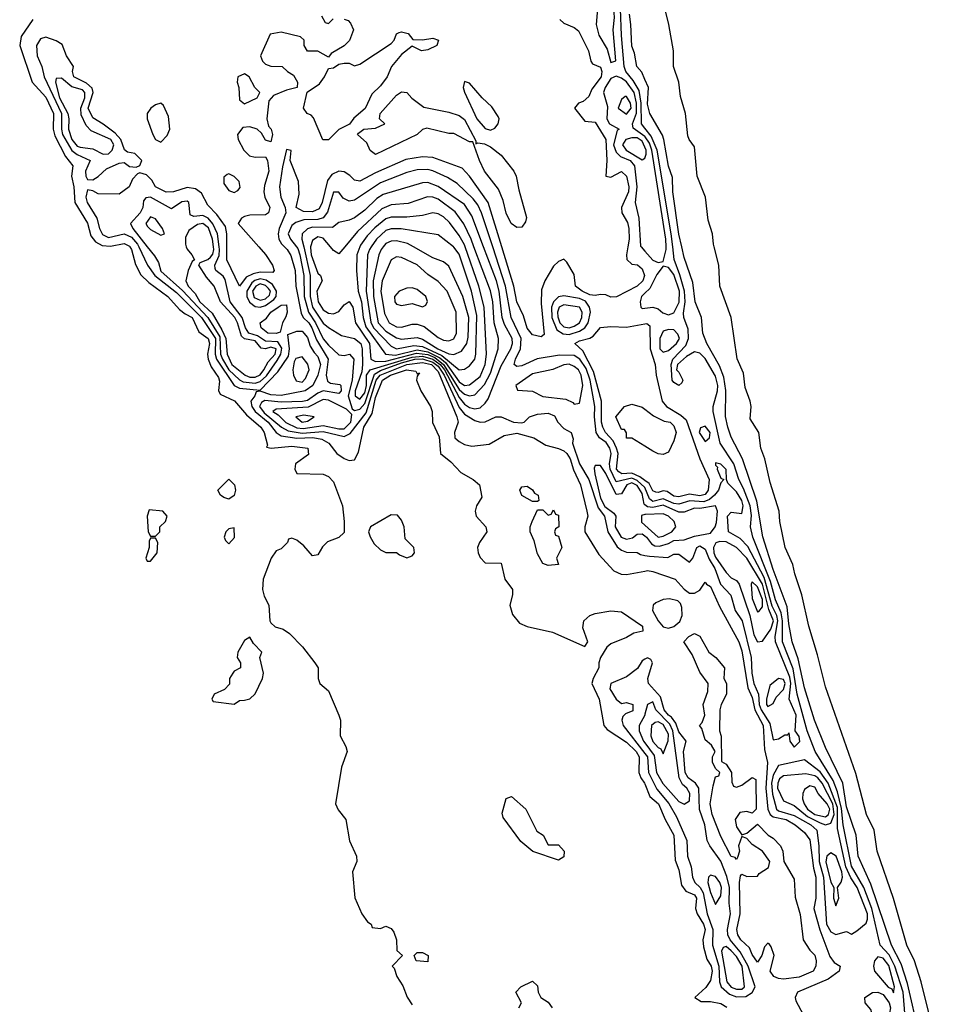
# Model space of a CAD drawing. Header units: inches. Extents: x 2789275 to 2951659, y 860290 to 1033804.
# Tile 281 of 316: x 2927610 to 2931106, y 987104 to 990869. Entities that reach past the tile are written whole.
import ezdxf

# ---------------------------------------------------------------- set-up
doc = ezdxf.new("R2010")
doc.units = ezdxf.units.IN
doc.header["$MEASUREMENT"] = 0
for name, color, linetype in [('C9928', 7, 'Continuous'), ('C9929', 7, 'Continuous'), ('C9938', 7, 'Continuous'), ('C9939', 7, 'Continuous')]:
    doc.layers.add(name, color=color, linetype=linetype)

msp = doc.modelspace()

# ---------------------------------------------------------------- linework, layer by layer
at = {"layer": 'C9928', "color": 2}
msp.add_line((2929985.2, 990000, 14), (2930000, 989983, 14), dxfattribs=at)
for points, elevation in [([(2928031.4, 990000), (2928037.3, 989990), (2928052.5, 989932.5), (2928073, 989893), (2928103.6, 989863.6), (2928176.3, 989810), (2928221.1, 989761.1), (2928243.4, 989743.4), (2928270.2, 989730), (2928295.4, 989675.4), (2928330.2, 989650), (2928335.4, 989630), (2928328.5, 989590), (2928331.1, 989570), (2928341.6, 989541.6), (2928370, 989501), (2928373.4, 989486.6), (2928370.6, 989450.6), (2928376.8, 989436.8), (2928431.4, 989411.4), (2928477.7, 989357.7), (2928532.2, 989310), (2928544.9, 989290), (2928558, 989242), (2928554, 989234), (2928570.9, 989230.9), (2928650, 989238.5), (2928711.3, 989230), (2928714, 989206), (2928664.7, 989170), (2928662, 989150), (2928670, 989134), (2928770, 989131.3), (2928790, 989122), (2928810, 989102), (2928843.8, 989010), (2928850.7, 988949.3), (2928850, 988908), (2928830.7, 988889.3), (2928787.3, 988872.7), (2928767.3, 988852.7), (2928750, 988822), (2928730, 988818), (2928696.5, 988856.5), (2928670, 988878), (2928650, 988886), (2928638, 988882), (2928634, 988870), (2928610, 988846), (2928590, 988838), (2928572, 988810), (2928541, 988730), (2928538.8, 988690), (2928544.9, 988664.9), (2928562.8, 988630), (2928566, 988570), (2928570, 988562), (2928587.1, 988547.1), (2928618, 988538), (2928642, 988522), (2928690.7, 988470.7), (2928738, 988410), (2928751.3, 988390), (2928751.3, 988350), (2928758, 988330), (2928790, 988302), (2928830.7, 988210), (2928836.3, 988190), (2928835.5, 988130), (2928856.3, 988090), (2928861.6, 988070), (2928840.4, 988010), (2928818, 987870), (2928827.1, 987847.1), (2928857.1, 987810), (2928870.6, 987729.4), (2928897.3, 987670), (2928899.1, 987650), (2928882, 987610), (2928890.7, 987510.7), (2928918, 987450), (2928939.6, 987419.6), (2928954, 987410), (2928958, 987398), (2928990, 987394), (2929010, 987402), (2929030, 987394), (2929039.8, 987379.8), (2929050.9, 987350.9), (2929052, 987310), (2929074, 987290), (2929034, 987250), (2929042, 987242), (2929051.3, 987210), (2929074.4, 987174.4), (2929091.1, 987131.1), (2929110, 987102)], 2), ([(2928065.2, 990000), (2928098.5, 989930), (2928126.5, 989890), (2928210, 989825), (2928305.1, 989730), (2928358.6, 989650), (2928356.9, 989590), (2928362, 989570), (2928430.1, 989470.1), (2928450, 989460.2), (2928530, 989451.5), (2928597.2, 989522.8), (2928637.4, 989582.6), (2928641.5, 989610), (2928634.6, 989665.4), (2928670, 989677.1), (2928690, 989677.1), (2928696.4, 989670), (2928710, 989653), (2928720.8, 989620.8), (2928735.5, 989595.5), (2928750, 989580.4), (2928759.7, 989550), (2928750, 989509.2), (2928730.4, 989470), (2928701, 989450), (2928610, 989431.8), (2928570, 989434.8), (2928530, 989447.8), (2928513.7, 989446.3), (2928508.8, 989430), (2928494.4, 989410), (2928497.4, 989390), (2928510.1, 989370), (2928559.7, 989330), (2928590.6, 989290.6), (2928610, 989277.4), (2928670, 989268.8), (2928731.2, 989271.2), (2928764.7, 989264.7), (2928792.2, 989250), (2928822.4, 989210), (2928850, 989190.4), (2928870, 989183.7), (2928890, 989185.5), (2928905.4, 989214.6), (2928925.6, 989310), (2928957.5, 989362.5), (2928970, 989424.2), (2928996.8, 989490), (2929027.7, 989510), (2929089.2, 989530), (2929124.7, 989524.7), (2929130, 989514), (2929138, 989518), (2929130, 989506), (2929127.3, 989490), (2929143, 989450), (2929180.4, 989390), (2929186.4, 989370), (2929188.3, 989328.3), (2929213.5, 989273.5), (2929218.8, 989210), (2929258.5, 989178.5), (2929296.7, 989136.7), (2929344, 989110), (2929367.3, 989090), (2929376.8, 989043.2), (2929356, 989010), (2929350.8, 988990), (2929354.8, 988970), (2929392, 988930), (2929396, 988910), (2929367.7, 988870), (2929360.7, 988850), (2929362.8, 988830), (2929370, 988812), (2929390, 988792), (2929451, 988790), (2929464, 988730), (2929494, 988690), (2929494, 988670), (2929484, 988630), (2929494.3, 988594.3), (2929521.1, 988561.1), (2929550, 988548.2), (2929647.1, 988527.1), (2929770, 988472), (2929782, 988490), (2929763.3, 988543.3), (2929766.6, 988570), (2929789.7, 988590.3), (2929810, 988598), (2929870, 988608), (2929910, 988604), (2929991, 988550), (2929992, 988530), (2929957.1, 988522.9), (2929930, 988506.6), (2929870, 988482.7), (2929854.8, 988470), (2929830.7, 988430), (2929824, 988410), (2929824, 988390), (2929802.8, 988350), (2929797.3, 988330), (2929824.9, 988270), (2929842.8, 988170), (2929855.2, 988155.2), (2929930, 988106), (2929966.3, 988070), (2929978.2, 988050), (2929976.9, 987990), (2929984.6, 987970), (2929999, 987950), (2930000, 987947.3)], 6), ([(2928098.1, 990000), (2928125.4, 989965.4), (2928140.5, 989940.5), (2928150, 989907.4), (2928233, 989833), (2928329, 989730), (2928375.6, 989655.6), (2928378.4, 989590), (2928385.1, 989570), (2928410, 989530.2), (2928450, 989491), (2928464.1, 989484.1), (2928510, 989478.8), (2928530, 989485.3), (2928553.4, 989506.6), (2928594.1, 989565.9), (2928607.9, 989590), (2928612.6, 989612.6), (2928596.5, 989636.5), (2928550, 989639.9), (2928519.3, 989659.3), (2928486.4, 989670), (2928472.9, 989690), (2928461.3, 989730), (2928414.6, 989790), (2928395.7, 989875.7), (2928388.3, 989888.3), (2928360.5, 989910), (2928357.7, 989917.7), (2928355.6, 989930), (2928372.5, 989967.5), (2928373.8, 989990), (2928372.6, 990000)], 10), ([(2928247, 990000), (2928250, 989990.6), (2928268.4, 989970), (2928278, 989950), (2928270, 989944), (2928254, 989910), (2928245.7, 989870), (2928254, 989850), (2928281.1, 989821.1), (2928299.3, 989790), (2928346.2, 989746.1), (2928383.3, 989683.3), (2928398, 989650), (2928402.8, 989590), (2928421.8, 989550), (2928471.7, 989510), (2928490, 989501.5), (2928510, 989501.4), (2928530, 989511.3), (2928544, 989530), (2928559.9, 989560.1), (2928586.2, 989590), (2928591, 989610), (2928570, 989616.4), (2928550, 989610.6), (2928533.1, 989613.1), (2928510, 989640.2), (2928470, 989648), (2928458.1, 989658.1), (2928442.9, 989710), (2928432.1, 989730), (2928378, 989790), (2928354, 989850), (2928324.5, 989884.5), (2928294.5, 989930), (2928300.1, 989939.9), (2928330, 989952.3), (2928339.1, 989960.9), (2928348.4, 989971.6), (2928352.5, 989990), (2928351.1, 990000)], 14), ([(2928524.7, 990000), (2928550, 989971), (2928576.3, 989930), (2928582.8, 989910), (2928578.5, 989901.5), (2928530, 989902.8), (2928502.7, 989897.3), (2928475.8, 989884.2), (2928450, 989849.3), (2928401.5, 989950), (2928402.1, 990000)], 6), ([(2928622.5, 990000), (2928632.9, 989990), (2928647, 989967), (2928663.6, 989910), (2928665.4, 989850), (2928686.1, 989746.1), (2928694, 989730), (2928715.1, 989710), (2928727.3, 989690), (2928744.2, 989644.2), (2928789.4, 989570), (2928782, 989510), (2928787.1, 989487.1), (2928798.4, 989478.4), (2928833.8, 989473.8), (2928838.4, 989470), (2928839, 989450), (2928830, 989438.9), (2928770, 989449.1), (2928750, 989441), (2928710, 989412.2), (2928691.2, 989408.8), (2928610, 989406.6), (2928547.6, 989412.4), (2928534.5, 989405.5), (2928527.3, 989390), (2928544.8, 989364.8), (2928610.5, 989310.5), (2928636.8, 989296.8), (2928690, 989287.8), (2928770, 989294.1), (2928850, 989274.5), (2928873.8, 989286.2), (2928934.4, 989365.6), (2928973.4, 989490), (2928987.9, 989510), (2929090.4, 989550.4), (2929150, 989558.4), (2929184.1, 989550), (2929210, 989523.5), (2929280.7, 989350), (2929286.3, 989330), (2929272.7, 989290), (2929273, 989273), (2929273.4, 989270), (2929290, 989255.5), (2929310, 989244), (2929338, 989238), (2929405.2, 989245.2), (2929461.4, 989278.6), (2929510, 989287.9), (2929576, 989270), (2929621.7, 989241.7), (2929670, 989229.2), (2929690, 989220.7), (2929701.3, 989210), (2929713.8, 989190), (2929727.1, 989147.1), (2929753.4, 989090), (2929778.4, 988990), (2929781.3, 988970), (2929770.4, 988930), (2929770.4, 988910), (2929824.1, 988824.1), (2929881.3, 988761.3), (2929909.1, 988749.1), (2929930, 988747.7), (2930000, 988760.6)], 10), ([(2928668.8, 990000), (2928673.7, 989993.7), (2928681.2, 989970), (2928696, 989890), (2928697.5, 989810), (2928714.2, 989750), (2928741, 989710), (2928770, 989649), (2928790, 989624), (2928830, 989587.3), (2928850, 989584.9), (2928870.3, 989590.3), (2928888, 989570), (2928881.3, 989490), (2928866.1, 989430), (2928880.6, 989380.6), (2928890, 989374.9), (2928910, 989379.1), (2928930, 989401.2), (2928966.1, 989513.9), (2928990, 989526.9), (2929070, 989556.3), (2929121.1, 989570), (2929150, 989572.1), (2929190, 989559.2), (2929210, 989543.8), (2929232.5, 989510), (2929290, 989385.2), (2929310, 989359.7), (2929350, 989336.5), (2929370, 989330.3), (2929390, 989330.4), (2929430, 989350.5), (2929450, 989350.6), (2929498, 989330), (2929530, 989327.6), (2929539, 989330), (2929559, 989350), (2929590, 989360.3), (2929630, 989363.8), (2929654.4, 989354.4), (2929667.3, 989330), (2929690, 989306), (2929718, 989290), (2929726, 989266), (2929723.8, 989250), (2929750.2, 989170), (2929785.5, 989110), (2929821.9, 989001.9), (2929845.5, 988970), (2929858.5, 988910), (2929893.5, 988853.5), (2929910, 988840.5), (2929930, 988832.7), (2929970, 988831), (2929983.7, 988823.7), (2930000, 988820.4)], 14), ([(2928695.8, 990000), (2928720.4, 989890), (2928720.1, 989810), (2928730, 989768.9), (2928770, 989708.9), (2928790, 989691.7), (2928840.7, 989660.7), (2928890, 989650.2), (2928914.7, 989630), (2928919.8, 989610), (2928920.9, 989550), (2928917.6, 989522.4), (2928892.8, 989450), (2928893.1, 989430), (2928910, 989417.6), (2928930, 989442), (2928935.6, 989470), (2928936.3, 989510), (2928950.4, 989529.6), (2929110, 989578.9), (2929150, 989582.4), (2929190, 989570.3), (2929217.9, 989550), (2929233.6, 989530), (2929290, 989423.8), (2929310, 989398.2), (2929330, 989385.4), (2929350, 989380.8), (2929370, 989384.9), (2929390, 989402.4), (2929400.8, 989419.2), (2929450, 989544.9), (2929487.7, 989610), (2929493.5, 989630), (2929492.4, 989650), (2929463.5, 989703.5), (2929454.6, 989730), (2929443.4, 989830), (2929432.1, 989870), (2929383, 990000)], 18), ([(2928722.4, 990000), (2928721.8, 989998.2), (2928723.9, 989970), (2928750, 989899.3), (2928760.5, 989890), (2928766, 989870), (2928745.7, 989830), (2928751.5, 989790), (2928770, 989759.5), (2928790, 989746), (2928810, 989744.2), (2928830, 989753), (2928850, 989778.8), (2928870, 989790.6), (2928883.8, 989770), (2928893.2, 989710), (2928947.2, 989630), (2928952, 989570), (2928970, 989561.4), (2929010, 989562.8), (2929126.7, 989593.3), (2929170, 989587.9), (2929196.7, 989576.7), (2929230.2, 989550.2), (2929290, 989454.3), (2929310, 989436.6), (2929330, 989430.2), (2929350, 989434), (2929386.6, 989473.4), (2929410, 989517), (2929439.1, 989610), (2929440.5, 989650), (2929424.1, 989710), (2929419, 989790), (2929410, 989832.3), (2929346.6, 990000)], 22), ([(2928852.5, 990000), (2928830, 989973.2), (2928810, 989986.6), (2928798.5, 990000)], 22), ([(2928910.4, 990000), (2928898.5, 989970), (2928898, 989910), (2928904.5, 989830), (2928916.8, 989790), (2928922.5, 989730), (2928933.8, 989693.8), (2929008.7, 989590), (2929046.2, 989586.2), (2929130, 989606.1), (2929170, 989599), (2929216.1, 989576.1), (2929237.9, 989557.9), (2929290, 989483.8), (2929310, 989469.3), (2929330, 989472.9), (2929370, 989504.2), (2929389.8, 989550), (2929394.6, 989590), (2929385.3, 989770), (2929364.8, 989850), (2929312.7, 990000)], 26), ([(2928953.7, 990000), (2928947.1, 989990), (2928940.2, 989970), (2928934.1, 989830), (2928951.8, 989711.8), (2928963.2, 989690), (2929030, 989620.2), (2929050, 989610.2), (2929117.2, 989622.8), (2929150, 989619.6), (2929224.3, 989584.3), (2929290, 989530.3), (2929310, 989532.2), (2929330, 989544.9), (2929349.7, 989570), (2929354, 989590), (2929357.7, 989737.7), (2929336.8, 989830), (2929290, 989971.6), (2929270, 989998.7), (2929268.4, 990000)], 30), ([(2928999.8, 990000), (2928991.7, 989990), (2928982.4, 989970), (2928961.6, 989870), (2928963, 989810), (2928980.6, 989710), (2929010, 989677.7), (2929050, 989652.2), (2929070, 989647.2), (2929130, 989653.8), (2929150, 989646.5), (2929208.2, 989610), (2929250, 989591.2), (2929270, 989589), (2929298.6, 989601.4), (2929319.7, 989630), (2929324.8, 989655.2), (2929326.6, 989730), (2929304.2, 989810), (2929250, 989926), (2929230, 989942.9), (2929190, 989957.6), (2929115.3, 990000)], 34), ([(2930000, 989079.3), (2929999.8, 989079.8), (2929970, 989106.3), (2929950, 989116), (2929890, 989102), (2929867.5, 989150), (2929864.9, 989170), (2929870.5, 989210), (2929866.4, 989230), (2929852.3, 989252.3), (2929826.9, 989270), (2929814, 989290), (2929807.4, 989350), (2929808.9, 989390), (2929790.4, 989490), (2929775, 989535), (2929751.2, 989571.2), (2929730, 989585), (2929673.8, 989586.2), (2929588.4, 989571.6), (2929530, 989545.3), (2929510, 989543), (2929500.7, 989550), (2929505.1, 989570), (2929524.4, 989610), (2929526.5, 989650), (2929488.9, 989730), (2929467.7, 989850), (2929418.5, 990000)], 14), ([(2929934.1, 990000), (2929929.1, 989970), (2929931.4, 989951.4), (2929950, 989933.4), (2929971.2, 989931.2), (2929990, 989915.5), (2929998.9, 989890), (2929991.4, 989870), (2929970, 989849.8), (2929891.4, 989808.6), (2929870, 989807.4), (2929850, 989816.2), (2929830, 989818.4), (2929810, 989814), (2929790, 989816.8), (2929759.7, 989830), (2929734.7, 989850), (2929730, 989894), (2929702, 989942), (2929690, 989952.7), (2929670, 989943.7), (2929650, 989926), (2929617.3, 989870), (2929604.1, 989835.9), (2929603.4, 989783.4), (2929614.8, 989665.2), (2929603.6, 989656.4), (2929570, 989663.7), (2929550, 989689.4), (2929535.8, 989735.8), (2929510, 989789.4), (2929499.4, 989850), (2929452.9, 990000)], 10), ([(2930000, 989823), (2929986.7, 989810), (2929981.3, 989790), (2929983.8, 989770), (2929990, 989763.8), (2930000, 989765.1)], 14), ([(2930000, 989107.1), (2929981.1, 989121.1), (2929950, 989134.6), (2929911.7, 989131.7), (2929899.8, 989139.8), (2929891.9, 989150), (2929897.7, 989210), (2929891.6, 989230), (2929878.4, 989258.4), (2929849.8, 989290), (2929839, 989310), (2929834.6, 989330), (2929834.6, 989410), (2929803.2, 989523.2), (2929763, 989603), (2929732.7, 989630), (2929750, 989640.4), (2929789.7, 989650.3), (2929802, 989658), (2929830, 989692), (2929870, 989695.6), (2929930, 989692.9), (2930000, 989706)], 10), ([(2930000, 989237.8), (2929950, 989268.7), (2929930, 989269), (2929929, 989289), (2929922, 989302), (2929910, 989302), (2929889.2, 989350), (2929922, 989390), (2929950, 989398.8), (2929990, 989387.3), (2930000, 989379.5)], 6), ([(2930000, 989014), (2929996.7, 989016.7), (2929990, 989057.4), (2929970, 989087), (2929950, 989097.2), (2929930.3, 989090), (2929910, 989055.6), (2929890, 989053.5), (2929850, 989134), (2929830, 989163.6), (2929810, 989164), (2929806.3, 989153.7), (2929808.1, 989131.9), (2929830, 989038.7), (2929847, 989007), (2929881.4, 988981.4), (2929889.1, 988970), (2929886.3, 988930), (2929909.6, 988889.6), (2929930, 988882), (2929952.6, 988887.4), (2929970, 988901.3), (2929990, 988903.2), (2930000, 988895.2)], 18), ([(2930000, 988976.5), (2929987.2, 988972.8), (2929987.2, 988947.2), (2930000, 988935.4)], 22), ([(2930000, 988422.9), (2929990, 988417.2), (2929971.8, 988388.2), (2929930, 988356.4), (2929869.3, 988330.7), (2929865.3, 988310), (2929890, 988270.4), (2929910, 988254.4), (2929930, 988257.6), (2929954.4, 988250), (2929954, 988226), (2929925.3, 988214.7), (2929915.8, 988204.2), (2929912, 988190), (2929917.3, 988170), (2930000, 988063.1)], 10), ([(2930000, 988213.2), (2929999.2, 988210), (2929978.3, 988170), (2929978, 988150), (2929995.1, 988110), (2930000, 988103.2)], 14), ([(2929518, 987090), (2929528, 987110), (2929506, 987150), (2929526, 987170), (2929570, 987192), (2929590, 987174), (2929592, 987150), (2929602, 987130), (2929630, 987112), (2929646, 987090)], 2)]:
    msp.add_lwpolyline(points, dxfattribs=dict(at, elevation=elevation))
for points, elevation in [([(2929050, 989961.6), (2929030.7, 989950), (2928996.1, 989870), (2928990.2, 989830), (2929004.9, 989744.9), (2929022.6, 989710), (2929050, 989694.6), (2929070, 989693.1), (2929110, 989704.2), (2929130, 989704.6), (2929156.1, 989696.1), (2929210, 989654), (2929230, 989643.7), (2929250, 989640.3), (2929270, 989648.5), (2929279.7, 989670), (2929278.5, 989750), (2929244.2, 989830), (2929210, 989867.3), (2929170, 989894), (2929130, 989931.3), (2929070, 989959.6)], 38), ([(2928530, 989877.3), (2928508.5, 989871.5), (2928497.4, 989862.6), (2928478.4, 989830), (2928478.6, 989810), (2928488.1, 989788.1), (2928510, 989771.6), (2928530, 989769.3), (2928550, 989775.5), (2928581.8, 989798.2), (2928590.7, 989810), (2928591.6, 989830), (2928576.3, 989856.3), (2928552.3, 989872.3)], 10), ([(2928530, 989858.2), (2928513.2, 989850), (2928500.7, 989830), (2928506.7, 989806.7), (2928530, 989796.6), (2928550, 989801), (2928564.8, 989815.2), (2928568.4, 989830), (2928560.7, 989840.7), (2928550, 989852.5)], 14), ([(2929110, 989843.7), (2929090, 989842.7), (2929061, 989830), (2929043, 989810), (2929043.8, 989790), (2929050, 989780.7), (2929070, 989776.3), (2929110, 989783), (2929150, 989771), (2929163.1, 989776.9), (2929168.7, 989791.3), (2929162.7, 989810), (2929130, 989837)], 42), ([(2929690, 989813.1), (2929670, 989808.9), (2929650.1, 989789.9), (2929643.3, 989770), (2929644.2, 989730), (2929663.4, 989683.4), (2929686.9, 989666.9), (2929710, 989664.6), (2929750, 989678.1), (2929769.9, 989690.1), (2929782.6, 989710), (2929792.2, 989750), (2929788.2, 989770), (2929772.7, 989792.7), (2929750, 989803.2)], 14), ([(2928590, 989668.9), (2928559.3, 989670), (2928532.7, 989690), (2928529, 989710), (2928553.1, 989726.9), (2928569.7, 989750), (2928598, 989770), (2928610, 989777.6), (2928630, 989778), (2928632.4, 989750), (2928628.1, 989731.9), (2928614.8, 989710), (2928606.4, 989673.6)], 6), ([(2929690, 989778.4), (2929672.4, 989770), (2929666.4, 989750), (2929667.1, 989733), (2929675.4, 989710), (2929690, 989694), (2929710, 989690.2), (2929730, 989697.1), (2929749.7, 989710), (2929759.1, 989730), (2929760.3, 989750), (2929750, 989769.7)], 18), ([(2928690, 989579.5), (2928666.2, 989573.8), (2928659.3, 989560.7), (2928654, 989530), (2928656.4, 989510), (2928667.2, 989487.2), (2928690, 989482.8), (2928702.9, 989497.1), (2928716.2, 989530), (2928711.5, 989551.5)], 6), ([(2929710, 989550.9), (2929690, 989549.5), (2929648.5, 989531.5), (2929570, 989514), (2929506, 989470), (2929512.7, 989452.7), (2929570, 989447.7), (2929610, 989428.2), (2929697.7, 989417.7), (2929724.9, 989404.9), (2929730, 989398), (2929750, 989402), (2929762.2, 989470), (2929756.5, 989510), (2929745.6, 989530), (2929730, 989543)], 18), ([(2928770, 989416.8), (2928713.3, 989386.7), (2928590, 989379.7), (2928578.4, 989370), (2928598, 989358), (2928628, 989328), (2928670, 989307.8), (2928694.3, 989305.7), (2928770, 989317.6), (2928830, 989304.2), (2928850, 989304.8), (2928875.8, 989330), (2928879.3, 989359.3), (2928859.1, 989379.1), (2928790, 989414)], 14), ([(2928696.2, 989356.2), (2928666, 989350), (2928690, 989329.5), (2928710, 989333.4), (2928736, 989350)], 18), ([(2928410, 989035.3), (2928390, 989042), (2928378, 989050), (2928368, 989070), (2928410, 989112), (2928431.3, 989090), (2928434.8, 989070), (2928430, 989049.2)], -2), ([(2929570, 989026), (2929530, 989048.7), (2929522, 989070), (2929530, 989082), (2929550, 989084.7), (2929570.7, 989070.7), (2929578, 989058), (2929592, 989050), (2929594, 989030), (2929590, 989026)], 6), ([(2928105.4, 988994.6), (2928098, 988970), (2928102, 988910), (2928110, 988894), (2928130, 988894), (2928146, 988910), (2928146, 988930), (2928168, 988950), (2928174, 988970), (2928158, 988990)], 2), ([(2929630, 988782), (2929610, 988788.7), (2929590, 988826), (2929576.4, 988876.4), (2929562, 988910), (2929562, 988930), (2929568.7, 988950), (2929590, 988994), (2929610, 988994), (2929630, 988974), (2929642, 988978), (2929650, 988994), (2929658, 988978), (2929670, 988974), (2929671.1, 988928.9), (2929658, 988922), (2929654, 988910), (2929658, 988898), (2929670, 988894), (2929682, 988850), (2929662, 988810), (2929670, 988786)], 6), ([(2929030, 988976), (2928950.8, 988930), (2928943.8, 988910), (2928950, 988891.3), (2928964.9, 988864.9), (2928990, 988841), (2929010, 988831.3), (2929050, 988832), (2929062, 988822), (2929090, 988811.3), (2929110, 988818), (2929119, 988830), (2929117.2, 988850), (2929084, 988884), (2929079.3, 988930), (2929070, 988955.3), (2929054.2, 988974.2)], 6), ([(2928430, 988926), (2928410, 988922), (2928398, 988910), (2928391.3, 988890), (2928396.9, 988876.9), (2928410, 988864.7), (2928431, 988889)], 2), ([(2928130, 988886), (2928110, 988886), (2928105.4, 988874.6), (2928104.7, 988850), (2928092, 988810), (2928098, 988798), (2928110, 988798), (2928136, 988830), (2928138, 988870)], 2), ([(2928490, 988508), (2928470, 988495.3), (2928444.7, 988450), (2928442, 988430), (2928454, 988410), (2928454, 988390), (2928430, 988378), (2928424.7, 988370), (2928412, 988350), (2928412.7, 988327.3), (2928392.7, 988307.3), (2928354, 988290), (2928344.7, 988270), (2928350, 988262), (2928430, 988252), (2928450, 988266), (2928470, 988266.8), (2928490, 988272), (2928510, 988291.3), (2928539, 988350), (2928542, 988370), (2928528, 988430), (2928535.3, 988450), (2928504, 988484)], 2), ([(2929630, 987714), (2929670, 987714), (2929691, 987690), (2929690, 987668), (2929670, 987655.3), (2929571.6, 987688.4), (2929526, 987726), (2929458, 987818), (2929454.6, 987834.6), (2929470, 987891.3), (2929490, 987898), (2929544.7, 987850), (2929586.4, 987766.4), (2929611.1, 987751.1)], 2), ([(2929170, 987266), (2929126, 987270), (2929118, 987290), (2929130, 987302), (2929150, 987302), (2929172, 987290)], 2)]:
    msp.add_lwpolyline(points, close=True, dxfattribs=dict(at, elevation=elevation))
at = {"layer": 'C9929', "color": 2}
for points, elevation in [([(2929830, 991012.8), (2929810, 991012.3), (2929791.7, 990990), (2929790.3, 990970), (2929814.4, 990930), (2929819.1, 990910), (2929813.4, 990850), (2929824.2, 990810), (2929856.2, 990756.2), (2929870, 990704.9), (2929888.9, 990711.1), (2929878.7, 990830), (2929883.1, 990876.9), (2929879.5, 990930), (2929870.5, 990970), (2929850, 991000.8)], 14), ([(2927710, 990801.3), (2927690, 990795.6), (2927674.6, 990770), (2927677.3, 990730), (2927694.6, 990690), (2927704.4, 990650), (2927770.6, 990510), (2927770.1, 990450), (2927774.6, 990430), (2927810, 990368.3), (2927830, 990353.1), (2927879.3, 990330), (2927862.3, 990290), (2927863.7, 990270), (2927870, 990257.3), (2927890, 990255.8), (2927910, 990268.5), (2927942, 990298), (2927990, 990320.7), (2928010, 990322.8), (2928030, 990307.7), (2928055.5, 990304.5), (2928070, 990311.3), (2928077, 990330), (2928050, 990357.6), (2928022.5, 990362.5), (2928011.4, 990371.4), (2927997.4, 990410), (2927975.1, 990435.1), (2927930, 990469.8), (2927890, 990493), (2927871.9, 990530), (2927891, 990590), (2927886.9, 990606.9), (2927866, 990626), (2927817, 990650), (2927812.7, 990670), (2927816, 990690), (2927789.6, 990730), (2927773.2, 990773.2), (2927750, 990788)], 6), ([(2929150, 990791.3), (2929190, 990798), (2929210.7, 990790.7), (2929204.7, 990770), (2929170, 990754), (2929146, 990750), (2929110, 990768), (2929070, 990735.3), (2929031, 990690), (2929014.8, 990650), (2928990, 990615.3), (2928956, 990584), (2928930.8, 990529.2), (2928887.7, 990492.3), (2928870.9, 990469.1), (2928830, 990449.2), (2928790, 990409.2), (2928769, 990409), (2928733.2, 990493.2), (2928724, 990504), (2928708.7, 990510), (2928695.3, 990530), (2928708.7, 990591.3), (2928756.5, 990623.5), (2928775.3, 990650), (2928790, 990682), (2928810, 990684.7), (2928830, 990698), (2928850, 990702), (2928870, 990702), (2928890, 990692), (2928910, 990698), (2929030, 990778), (2929042, 990790), (2929050, 990814), (2929060.4, 990819.6), (2929070, 990822), (2929095.3, 990815.3), (2929112.7, 990792.7)], 6), ([(2928470, 990662), (2928444.7, 990650), (2928441, 990630), (2928447.3, 990610), (2928450, 990562), (2928470, 990546.8), (2928518, 990570), (2928528, 990590), (2928509.1, 990609.1), (2928488, 990650)], 6), ([(2927770, 990645.1), (2927750, 990644), (2927747.7, 990630), (2927762.3, 990570), (2927793.8, 990510), (2927798.5, 990490), (2927796.6, 990450), (2927810.2, 990410), (2927830, 990385.6), (2927841.2, 990381.2), (2927890, 990374.3), (2927930, 990354), (2927950, 990355.6), (2927963.5, 990370), (2927969.7, 990390), (2927959.1, 990410), (2927883.3, 990443.3), (2927864.1, 990464.1), (2927845.4, 990505.4), (2927843.7, 990530), (2927859.2, 990570), (2927859.8, 990590), (2927850, 990600.3), (2927810, 990612.2)], 10), ([(2929310, 990632.3), (2929304.9, 990610), (2929310, 990591.3), (2929357.6, 990490), (2929390, 990453.1), (2929410, 990445.7), (2929426.6, 990453.4), (2929439.5, 990470), (2929442.9, 990490), (2929438.9, 990498.9), (2929415.3, 990535.3), (2929378.4, 990570), (2929330, 990626)], 10), ([(2929354, 990394), (2929362, 990398), (2929386.3, 990393.7), (2929410, 990383), (2929450, 990350.4), (2929498.4, 990290), (2929508.2, 990270), (2929518, 990218), (2929547.1, 990112.9), (2929544, 990096), (2929530, 990075.3), (2929510, 990074), (2929489.3, 990090), (2929470, 990128.7), (2929457.6, 990177.6), (2929440.1, 990220.1), (2929387.3, 990290), (2929367.3, 990330), (2929342, 990402), (2929330, 990402), (2929270, 990433.2), (2929250, 990434), (2929166, 990454), (2929150, 990449), (2929130, 990429.2), (2928970, 990353.2), (2928950, 990368.7), (2928937.6, 990397.6), (2928902, 990430), (2928904.7, 990435.3), (2928926, 990450), (2928970, 990454), (2929006, 990470), (2928986, 990490), (2928988, 990510), (2929050, 990580.7), (2929070, 990593.4), (2929090, 990590.6), (2929108.5, 990568.5), (2929154.8, 990534.8), (2929250, 990515.5), (2929290, 990502), (2929310, 990486.8), (2929354, 990406)], 6), ([(2929930, 990575.1), (2929924.9, 990575.1), (2929910, 990564), (2929898, 990530), (2929930, 990507.6), (2929948, 990530), (2929944.7, 990550)], 18), ([(2928150, 990549), (2928130, 990542.7), (2928111, 990530), (2928097.3, 990510), (2928097.3, 990490), (2928119.1, 990430), (2928130, 990411), (2928150, 990401), (2928173.8, 990426.2), (2928184.5, 990450), (2928179.1, 990499.1), (2928160.2, 990540.2)], 6), ([(2928410, 990279), (2928402.8, 990277.2), (2928390, 990266), (2928390, 990242), (2928410, 990216), (2928430, 990207.7), (2928444.7, 990215.3), (2928452.7, 990227.3), (2928449, 990250), (2928430, 990269)], 6), ([(2928110, 990115.4), (2928092.2, 990090), (2928098.6, 990078.5), (2928110, 990066.4), (2928150, 990044.4), (2928164, 990050), (2928156.2, 990070), (2928130, 990106.6)], 14)]:
    msp.add_lwpolyline(points, close=True, dxfattribs=dict(at, elevation=elevation))
for points, elevation in [([(2928763.6, 990883.6), (2928778, 990858), (2928790, 990854), (2928808, 990872)], 6), ([(2930000, 990453.5), (2929986.9, 990470), (2929985.9, 990550), (2929977.7, 990597.7), (2929955.6, 990635.6), (2929927.1, 990670), (2929920.6, 990690), (2929910, 990808), (2929906.7, 990910)], 10), ([(2930000, 990639.7), (2929987.6, 990667.6), (2929969.5, 990690), (2929960.2, 990740.2), (2929950, 990768), (2929946.6, 990850), (2929940.5, 990890)], 6), ([(2927661, 990870), (2927615.6, 990804.4), (2927610.4, 990770), (2927658.4, 990630), (2927710, 990572.4), (2927739.6, 990510), (2927738, 990450), (2927744.6, 990424.6), (2927785.9, 990345.9), (2927813.4, 990310), (2927808.2, 990270), (2927816.9, 990230), (2927821.7, 990170), (2927870, 990090.7), (2927882.8, 990042.8), (2927899.5, 990019.5), (2927925.2, 990005.2), (2927957, 990003), (2928010, 990012.4), (2928030, 990002.4), (2928031.4, 990000)], 2), ([(2928850, 990871.3), (2928865.4, 990865.4), (2928875.3, 990855.3), (2928886, 990830), (2928870.8, 990789.2), (2928850.8, 990769.2), (2928801, 990739), (2928790, 990726), (2928750, 990748), (2928710, 990748), (2928698, 990770), (2928698, 990790), (2928683.1, 990803.1), (2928610, 990821.2), (2928567.1, 990812.9), (2928531.3, 990730), (2928538, 990710), (2928550, 990698), (2928570, 990691.3), (2928614, 990690), (2928634, 990670), (2928656.9, 990656.9), (2928672, 990630), (2928671.1, 990608.9), (2928630, 990599), (2928581, 990579), (2928562, 990558), (2928554.8, 990490), (2928561, 990461), (2928571, 990450), (2928576, 990430), (2928570, 990402), (2928550, 990408), (2928534.6, 990434.6), (2928518, 990450), (2928490, 990459.3), (2928463.8, 990456.2), (2928442.8, 990430), (2928446, 990410), (2928466.8, 990370), (2928488.1, 990348.1), (2928510, 990342.8), (2928550, 990344.7), (2928557.3, 990330), (2928562, 990290), (2928545.5, 990234.5), (2928544, 990210), (2928546.8, 990190), (2928566, 990150), (2928561, 990130), (2928550, 990122.7), (2928490, 990121.2), (2928470, 990116), (2928458, 990110), (2928446, 990090), (2928524.7, 990000)], 6), ([(2929674.4, 990870), (2929690, 990855.8), (2929730, 990838.4), (2929746.3, 990826.3), (2929784.4, 990750), (2929793.4, 990710), (2929799.8, 990699.8), (2929830, 990687.3), (2929835.8, 990670), (2929832.3, 990650), (2929797.3, 990602.7), (2929785.2, 990574.8), (2929763.8, 990556.2), (2929746, 990550), (2929730.7, 990530), (2929770, 990480.4), (2929810, 990476.3), (2929850, 990410.5), (2929854.6, 990330), (2929850.8, 990270.8), (2929870, 990266.7), (2929910, 990288.2), (2929930, 990270.8), (2929938.2, 990230), (2929936.6, 990210), (2929910.3, 990150), (2929911.8, 990130), (2929933.3, 990093.3), (2929938.6, 990070), (2929939.2, 990030), (2929934.1, 990000)], 10), ([(2930000, 990421.5), (2929954.5, 990454.5), (2929951.9, 990470), (2929968.4, 990511.6), (2929967.9, 990550), (2929958.5, 990590), (2929930, 990630.6), (2929910, 990645.3), (2929890, 990652.3), (2929870, 990643.5), (2929848.3, 990610), (2929841.8, 990590), (2929856.6, 990536.6), (2929854, 990490), (2929864.9, 990470), (2929901, 990450), (2929894.4, 990445.6), (2929880.1, 990390), (2929890, 990362), (2929906.1, 990346.1), (2929943.1, 990330), (2929959.8, 990310), (2929968.7, 990230), (2929962.8, 990170), (2929976.9, 990110), (2929982.8, 990002.7), (2929985.2, 990000)], 14), ([(2930000, 990381), (2929990, 990403.8), (2929970, 990417.2), (2929950, 990417.5), (2929927.4, 990410), (2929914, 990390), (2929927.8, 990370), (2929990, 990332.4), (2930000.1, 990339.8)], 18), ([(2929452.9, 990000), (2929400.3, 990170), (2929329.8, 990269.8), (2929301, 990301), (2929190, 990342), (2929150, 990344.4), (2929086.3, 990333.7), (2928970, 990282.7), (2928910, 990251.2), (2928890, 990255.1), (2928872.8, 990272.8), (2928850, 990287), (2928830, 990289.8), (2928802.9, 990277.1), (2928786.7, 990253.3), (2928766.5, 990170), (2928754.6, 990145.4), (2928730, 990134.6), (2928695.2, 990135.2), (2928667, 990150), (2928678.6, 990201.4), (2928676.5, 990250), (2928644.5, 990330), (2928648, 990368), (2928630, 990372.7), (2928614.3, 990305.7), (2928603.6, 990230), (2928608.2, 990190), (2928624.9, 990150), (2928627.6, 990130), (2928602, 990070), (2928598.4, 990050), (2928600.8, 990030), (2928611, 990011), (2928622.5, 990000)], 10), ([(2928402.1, 990000), (2928402.6, 990050), (2928397.4, 990077.4), (2928363.5, 990123.5), (2928330, 990159.3), (2928305.6, 990205.6), (2928282.2, 990222.2), (2928250, 990227.3), (2928198, 990210), (2928170, 990209.7), (2928130, 990229.7), (2928115.4, 990255.4), (2928095.1, 990275.1), (2928070, 990282.9), (2928060.7, 990279.3), (2928041.3, 990258.7), (2928028.7, 990230), (2927990, 990202), (2927910, 990203.1), (2927890, 990214), (2927870, 990218), (2927862.8, 990190), (2927868, 990170), (2927905.4, 990110), (2927914.9, 990070), (2927927, 990047), (2927950, 990035.8), (2928010, 990049.4), (2928037.1, 990037.1), (2928060.5, 990010), (2928065.2, 990000)], 6), ([(2929418.5, 990000), (2929375.8, 990130), (2929361.3, 990161.3), (2929343.8, 990183.8), (2929282, 990242), (2929245.2, 990265.2), (2929190, 990290.9), (2929170, 990295.6), (2929130, 990294.5), (2929090, 990284.4), (2928990, 990245.1), (2928890, 990178), (2928870, 990174.7), (2928846.2, 990186.2), (2928830, 990209.2), (2928810, 990209), (2928786.7, 990133.3), (2928770, 990111), (2928750, 990105.2), (2928696.4, 990103.6), (2928666.2, 990093.8), (2928650, 990081.3), (2928636.5, 990050), (2928645.2, 990030), (2928668.8, 990000)], 14), ([(2929383, 990000), (2929338.3, 990118.3), (2929310, 990162), (2929210, 990231.1), (2929170, 990245.7), (2929150, 990245.4), (2929000, 990200), (2928975.6, 990184.4), (2928930, 990140.5), (2928890, 990111.3), (2928870, 990101.6), (2928830, 990092.7), (2928805.5, 990074.5), (2928730, 990074.8), (2928710, 990069.6), (2928690.4, 990050), (2928689.1, 990030), (2928695.8, 990000)], 18), ([(2928372.6, 990000), (2928366.6, 990050), (2928348.6, 990088.6), (2928330.4, 990110.4), (2928310, 990119.4), (2928275.6, 990115.6), (2928262.2, 990122.3), (2928257, 990170), (2928250, 990174.7), (2928230, 990172.3), (2928190, 990145.2), (2928110, 990189.6), (2928092.8, 990187.2), (2928084.1, 990175.9), (2928080.9, 990150), (2928071.3, 990130), (2928034.4, 990090), (2928042.8, 990070), (2928098.1, 990000)], 10), ([(2929346.6, 990000), (2929335.3, 990030), (2929307.5, 990087.5), (2929274.5, 990134.5), (2929210, 990182.3), (2929190, 990189.7), (2929169.1, 990190.9), (2929094.5, 990165.5), (2929030, 990160.4), (2928994.2, 990145.8), (2928901.6, 990058.4), (2928852.5, 990000)], 22), ([(2929312.7, 990000), (2929310, 990007.8), (2929290, 990043), (2929252.8, 990092.8), (2929230, 990114.3), (2929210, 990126), (2929190, 990129.6), (2929150, 990120.5), (2929090, 990113.5), (2929030, 990114.2), (2929010, 990107.6), (2928967.2, 990072.8), (2928938.4, 990041.6), (2928913.1, 990006.9), (2928910.4, 990000)], 26), ([(2928351.1, 990000), (2928346.7, 990030), (2928332.3, 990072.3), (2928310, 990089.8), (2928290, 990086.1), (2928257, 990063), (2928244, 990036), (2928243.8, 990010), (2928247, 990000)], 14), ([(2929268.4, 990000), (2929210, 990046), (2929068.7, 990068.7), (2929030, 990068.7), (2929010, 990063.1), (2928973.6, 990030), (2928953.7, 990000)], 30), ([(2928798.5, 990000), (2928770, 990033.3), (2928750, 990038), (2928730, 990024.7), (2928722.4, 990000)], 22), ([(2929115.3, 990000), (2929092.8, 990012.8), (2929050, 990023.1), (2929030, 990021.7), (2929010, 990012.6), (2928999.8, 990000)], 34)]:
    msp.add_lwpolyline(points, dxfattribs=dict(at, elevation=elevation))
at = {"layer": 'C9938', "color": 2}
for points, elevation in [([(2930000, 989983), (2930030, 989948.8), (2930050, 989940.3), (2930070, 989944.7), (2930081.6, 989990), (2930081.1, 990000)], 14), ([(2930995.1, 987055.1), (2930986.8, 987150), (2930955.3, 987250), (2930933.2, 987293.2), (2930899.7, 987330), (2930867, 987470), (2930837.2, 987550), (2930790, 987631.6), (2930757.4, 987790), (2930751.9, 987851.9), (2930736, 987916), (2930719.1, 987959.1), (2930650.8, 988070), (2930620.6, 988150), (2930582.4, 988290), (2930566.3, 988386.3), (2930526, 988490), (2930525.8, 988570), (2930521, 988601), (2930499.3, 988650), (2930480.3, 988720.3), (2930412.3, 988890), (2930403.5, 988930), (2930407.5, 988972.5), (2930402.6, 989010), (2930376.6, 989076.6), (2930358.5, 989110), (2930339.3, 989170), (2930287, 989250), (2930260.9, 989370), (2930261.4, 989390), (2930277.6, 989450), (2930278.4, 989470), (2930270, 989505.6), (2930230, 989573.5), (2930210, 989593.5), (2930190, 989598.3), (2930158.7, 989581.3), (2930124, 989550), (2930120.7, 989530), (2930130, 989520.7), (2930145.5, 989490), (2930140.5, 989479.5), (2930129.7, 989469.7), (2930110, 989481.2), (2930104.5, 989490), (2930100.7, 989550), (2930106.3, 989570), (2930156.5, 989623.5), (2930166.3, 989650), (2930164.8, 989684.8), (2930148.6, 989730), (2930147.1, 989747.1), (2930153.2, 989790), (2930151.2, 989830), (2930133.5, 989893.5), (2930111.3, 989951.3), (2930106.1, 990000)], 10), ([(2931048.4, 986990), (2931003.8, 987183.8), (2930979.2, 987259.2), (2930942.7, 987330), (2930863.7, 987563.7), (2930815.4, 987670), (2930807.1, 987750), (2930770, 987859.3), (2930756, 987950), (2930690, 988086), (2930648.4, 988190), (2930610, 988314), (2930585.3, 988425.3), (2930562.6, 988490), (2930550, 988558), (2930544.2, 988624.2), (2930490, 988767), (2930451, 988891), (2930427.1, 989027.1), (2930372.8, 989190), (2930330, 989272.7), (2930316.3, 989310), (2930308.4, 989351.5), (2930308.9, 989451.1), (2930301.7, 989501.7), (2930285.6, 989545.6), (2930236.9, 989630), (2930221.6, 989670), (2930216.2, 989730), (2930191.8, 989790), (2930183.6, 989863.6), (2930150, 989959), (2930140.9, 990000)], 6), ([(2931106, 986990), (2931055.6, 987190), (2931029.7, 987270), (2931001.3, 987330), (2930950, 987508.7), (2930887, 987690), (2930875.6, 987770), (2930847.3, 987830), (2930806.7, 987986.7), (2930690, 988318), (2930660.2, 988440.2), (2930626, 988550), (2930599.5, 988670), (2930572.7, 988750), (2930565.6, 988785.6), (2930536, 988850), (2930516, 988950), (2930512.7, 988990), (2930478.6, 989098.6), (2930458, 989190), (2930442.7, 989230), (2930436, 989290), (2930402.7, 989342.7), (2930406, 989390), (2930402.7, 989410), (2930382.5, 989462.5), (2930376.6, 989516.6), (2930352.1, 989572.1), (2930329.4, 989730), (2930286, 989850), (2930282.7, 989930), (2930265.2, 990000)], 2), ([(2930000, 989765.1), (2930030, 989768.9), (2930050, 989762.6), (2930068, 989748), (2930090, 989739.7), (2930110, 989747.6), (2930131.2, 989788.8), (2930131.8, 989830), (2930110, 989894.8), (2930090, 989921.5), (2930070, 989926), (2930045.6, 989894.4), (2930018.7, 989841.3), (2930000, 989823)], 14), ([(2930000, 989706), (2930007.3, 989707.3), (2930018.3, 989698.3), (2930019.7, 989610), (2930038.9, 989550), (2930043.2, 989510), (2930066.5, 989410), (2930083.1, 989390), (2930136.7, 989356.7), (2930158.1, 989338.1), (2930210.3, 989190), (2930245.3, 989110), (2930241.6, 989070), (2930230, 989053.7), (2930210, 989048.1), (2930170, 989054.3), (2930130, 989044.1), (2930110, 989047.4), (2930085.2, 989065.2), (2930070, 989067.8), (2930050, 989060.3), (2930042.2, 989062.2), (2930030, 989066.9), (2930015.6, 989095.6), (2930000, 989107.1)], 10), ([(2930000, 989379.5), (2930033.4, 989353.4), (2930073.7, 989333.7), (2930096, 989330), (2930110, 989316), (2930118.8, 989290), (2930110, 989258), (2930090, 989215.3), (2930070, 989206), (2930050, 989209.2), (2930030, 989219.3), (2930000, 989237.8)], 6), ([(2930000, 988820.4), (2930017, 988817), (2930088.2, 988811.8), (2930110, 988824.9), (2930130, 988825.5), (2930170, 988794.4), (2930183, 988810), (2930198.7, 988850), (2930210, 988857.3), (2930230, 988844.4), (2930246, 988806), (2930267.7, 988770), (2930288.3, 988710), (2930327.8, 988667.7), (2930345.3, 988610), (2930372.2, 988570), (2930405.5, 988430), (2930408.3, 988370), (2930415.7, 988330), (2930434.4, 988290), (2930437.1, 988250), (2930444, 988230), (2930477.6, 988177.6), (2930490, 988114.8), (2930510, 988119.3), (2930534.4, 988134.4), (2930545.6, 988134.4), (2930550, 988142), (2930554, 988110), (2930570, 988086.7), (2930591.9, 988108.1), (2930590, 988128), (2930574, 988150), (2930577.5, 988210), (2930550.9, 988270), (2930557.7, 988330), (2930554.1, 988354.1), (2930499.1, 988490), (2930497.6, 988510), (2930507.8, 988570), (2930504.5, 988590), (2930486.8, 988626.8), (2930455.8, 988735.8), (2930393.7, 988853.7), (2930364.4, 988884.4), (2930319.7, 988910), (2930315.1, 988970), (2930330, 988986), (2930370, 988980.4), (2930375.8, 989010), (2930369.8, 989030), (2930350, 989063.1), (2930316.9, 989096.9), (2930311.6, 989110), (2930310, 989148.7), (2930290, 989169.2), (2930270, 989174), (2930270, 989164.7), (2930277.3, 989157.3), (2930276.3, 989150), (2930290, 989116), (2930302, 989110), (2930290, 989098), (2930281.7, 989070), (2930265.4, 989050), (2930246.6, 989033.4), (2930225.6, 989025.6), (2930171.5, 989028.5), (2930130, 989016.5), (2930110, 989018.6), (2930070, 989036.5), (2930030, 989026.9), (2930017.1, 989037.2), (2930000, 989079.3)], 14), ([(2930000, 988895.2), (2930006.5, 988890), (2930025.1, 988865.1), (2930037.4, 988857.4), (2930055.9, 988855.9), (2930090, 988866.2), (2930110, 988876.8), (2930150, 988879.7), (2930190, 988893.8), (2930250, 988905.5), (2930268.4, 988930), (2930273.7, 988946.3), (2930276.8, 988990), (2930270, 989009.4), (2930210, 988999.2), (2930190, 989000.3), (2930150, 988985.4), (2930130, 988985.6), (2930070, 989012.3), (2930030, 989003), (2930010, 989005.4), (2930000, 989014)], 18), ([(2930000, 988935.4), (2930050, 988889.4), (2930070, 988893.4), (2930102.9, 988910), (2930117.6, 988930), (2930111.3, 988950), (2930089.5, 988970), (2930070, 988979.2), (2930002.7, 988977.3), (2930000, 988976.5)], 22), ([(2930000, 988760.6), (2930010, 988762.4), (2930030, 988759.3), (2930116, 988730), (2930150, 988690.7), (2930170, 988676.3), (2930190, 988675.5), (2930210, 988687.7), (2930230, 988718), (2930234.8, 988710), (2930250, 988701.6), (2930284.7, 988624.7), (2930359, 988490), (2930370, 988454.8), (2930393.9, 988313.9), (2930410, 988277.1), (2930420.1, 988230), (2930452.2, 988170), (2930457.6, 988077.6), (2930468.6, 988028.6), (2930462.6, 987930), (2930470.2, 987850), (2930479.1, 987830), (2930490, 987820.7), (2930539.3, 987810), (2930574.6, 987790), (2930610, 987760.3), (2930630, 987732.7), (2930643.8, 987623.8), (2930652.9, 987590), (2930653.1, 987510), (2930646, 987470), (2930668.7, 987388.7), (2930706.4, 987286.4), (2930723.7, 987263.7), (2930746.8, 987250), (2930742, 987230), (2930699.8, 987200.2), (2930582.8, 987150), (2930574, 987130), (2930576.8, 987116.8), (2930605.4, 987065.4)], 10), ([(2930000, 988063.1), (2930010.1, 988050), (2930013.1, 987990), (2930045.9, 987925.9), (2930091.3, 987871.3), (2930120.7, 987820.7), (2930159.6, 987730), (2930162.8, 987670), (2930176.5, 987630), (2930182.2, 987590), (2930190.2, 987570), (2930210.6, 987550.6), (2930222.8, 987530), (2930238.4, 987450), (2930259.8, 987390), (2930258, 987330), (2930282, 987250), (2930285.1, 987190), (2930291.2, 987171.2), (2930322.8, 987142.8), (2930350, 987132.3), (2930386.1, 987133.9), (2930410, 987148.9), (2930420.9, 987170), (2930394.1, 987250), (2930364, 987304), (2930325.2, 987350), (2930317, 987370), (2930315.2, 987390), (2930327.5, 987450), (2930322.3, 987490), (2930322.8, 987550), (2930312.8, 987592.8), (2930290.5, 987650.5), (2930247.8, 987710), (2930238.3, 987730), (2930228.6, 987790), (2930208.8, 987848.8), (2930206.6, 987930), (2930192.8, 987950), (2930165.3, 987970), (2930154.4, 987990), (2930147.2, 988070), (2930158, 988110), (2930130, 988145.4), (2930118.2, 988178.2), (2930101.7, 988201.7), (2930090, 988209), (2930073.3, 988230), (2930059.7, 988279.7), (2930014, 988330), (2930011.2, 988350), (2930028.9, 988408.9), (2930022, 988422), (2930010, 988428.7), (2930000, 988422.9)], 10), ([(2930000, 988103.2), (2930034.7, 988054.7), (2930043.8, 987990), (2930067.9, 987947.9), (2930130, 987879.5), (2930150, 987868.5), (2930170, 987882), (2930171.8, 987910), (2930160.5, 987930), (2930143.7, 987943.7), (2930130.6, 987970), (2930106.2, 988150), (2930094.6, 988174.6), (2930042.2, 988230), (2930030, 988260.9), (2930009.3, 988250.7), (2930000, 988213.2)], 14), ([(2930000, 987947.3), (2930018.3, 987898.3), (2930052.4, 987870), (2930076.9, 987810), (2930110, 987750.8), (2930115.3, 987655.3), (2930130, 987618), (2930139.5, 987559.5), (2930156.7, 987536.7), (2930190, 987523), (2930196.9, 987510), (2930193.4, 987470), (2930200.3, 987450), (2930224.4, 987410), (2930230.1, 987390), (2930221.3, 987350), (2930223.6, 987323.6), (2930237, 987277), (2930253, 987250), (2930257.2, 987230), (2930250, 987195.1), (2930232.2, 987167.8), (2930191.3, 987130), (2930214.8, 987114.8), (2930250, 987114.9), (2930290, 987107.2), (2930313.4, 987093.4)], 6)]:
    msp.add_lwpolyline(points, dxfattribs=dict(at, elevation=elevation))
for points, elevation in [([(2930090, 989683.5), (2930070, 989677.4), (2930056.9, 989650), (2930056.5, 989610), (2930070, 989597.4), (2930090, 989603.2), (2930120.8, 989630), (2930131.6, 989650), (2930126.2, 989666.2), (2930110, 989682.4)], 14), ([(2930230, 989314.7), (2930212.3, 989307.7), (2930207.3, 989290), (2930230, 989255.8), (2930247.3, 989270), (2930249.7, 989290)], 14), ([(2930286.4, 988873.6), (2930271.3, 988868.7), (2930261.6, 988850), (2930263, 988830), (2930270, 988813.7), (2930310, 988754.3), (2930330, 988734.3), (2930350, 988723.7), (2930359.6, 988710), (2930401.4, 988590), (2930416.3, 988516.3), (2930430, 988490.4), (2930450, 988492.7), (2930481.8, 988538.2), (2930491.2, 988570), (2930473.3, 988613.3), (2930450, 988710.8), (2930390, 988809.8), (2930350.4, 988850.4), (2930310, 988872.8)], 18), ([(2930410, 988719.5), (2930405.5, 988710), (2930410, 988656), (2930430, 988604.9), (2930434.8, 988605.2), (2930450, 988624), (2930450, 988652), (2930430, 988700.7)], 22), ([(2930093.9, 988653.9), (2930070, 988652.1), (2930041.4, 988638.6), (2930032, 988630), (2930028.8, 988610), (2930050.3, 988570), (2930070, 988547.7), (2930090, 988542.4), (2930110, 988548), (2930133, 988567), (2930142.6, 988590), (2930141.6, 988621.6), (2930136.3, 988636.3), (2930126.2, 988646.2)], 10), ([(2930350, 987934), (2930370, 987942), (2930410, 987971), (2930423.6, 987963.6), (2930424.7, 987850), (2930410, 987835.3), (2930390, 987841.2), (2930362.5, 987837.5), (2930344.9, 987810), (2930350, 987782), (2930370, 987752), (2930390, 987758), (2930430, 987792), (2930471.3, 987750), (2930490, 987738.8), (2930518.8, 987710), (2930527.3, 987690), (2930530.6, 987650), (2930570, 987582), (2930574, 987514), (2930593.2, 987446.8), (2930604.7, 987350), (2930630.7, 987310.7), (2930650, 987291.3), (2930654.9, 987270), (2930653, 987250), (2930642.8, 987230), (2930590, 987207.1), (2930530, 987200.5), (2930510, 987202.4), (2930493.2, 987210), (2930479, 987230), (2930494, 987290), (2930483.1, 987323.1), (2930474.6, 987334.6), (2930470, 987338), (2930456.9, 987323.1), (2930446.8, 987290), (2930430, 987265.2), (2930410, 987294), (2930399.7, 987319.8), (2930366.6, 987350), (2930355.1, 987370), (2930351.5, 987390), (2930363.5, 987450), (2930360.9, 987570), (2930364.7, 987595.3), (2930370, 987602), (2930390, 987592), (2930430, 987594), (2930436.4, 987603.6), (2930472.7, 987627.3), (2930477.2, 987650), (2930450, 987689), (2930410, 987715.3), (2930390, 987738), (2930370, 987746), (2930358, 987710), (2930361, 987690), (2930354.4, 987665.6), (2930350, 987658), (2930344.7, 987664.7), (2930330, 987669.2), (2930290, 987745.2), (2930257.4, 987830), (2930249.8, 987870), (2930260.9, 987939.1), (2930270, 987974), (2930282, 987978), (2930286, 987990), (2930270, 988006), (2930258, 988030), (2930258, 988050), (2930268, 988070), (2930254.6, 988094.6), (2930230, 988115.3), (2930218, 988158), (2930209, 988170), (2930219, 988181), (2930228.7, 988210), (2930222, 988250), (2930240.4, 988299.6), (2930242, 988330), (2930210, 988374), (2930180.9, 988440.9), (2930148.7, 988490), (2930168, 988510), (2930190, 988522), (2930210, 988512), (2930244.7, 988450), (2930271.3, 988430), (2930304.7, 988390), (2930302, 988350), (2930311.3, 988330), (2930311.3, 988290), (2930290.8, 988250), (2930286, 988230), (2930284.7, 988150), (2930290.8, 988129.2), (2930292.7, 988032.7), (2930310, 988022), (2930331, 987990), (2930332.7, 987952.7), (2930338, 987938)], 6), ([(2930510, 988349.7), (2930477.6, 988322.4), (2930464.2, 988270), (2930465, 988250), (2930470, 988242.6), (2930490, 988253.4), (2930501.6, 988278.4), (2930530, 988307.6), (2930535.7, 988330), (2930530, 988346)], 18), ([(2930050, 988183.5), (2930038.6, 988181.5), (2930025.3, 988170), (2930022.8, 988130), (2930030, 988108.8), (2930050, 988085.7), (2930060.3, 988080.3), (2930070, 988062), (2930088.8, 988111.2), (2930090, 988137), (2930070, 988173.2)], 18), ([(2930610, 988038.7), (2930510, 988016.9), (2930490, 987980.5), (2930484.2, 987950), (2930487.7, 987907.7), (2930502.9, 987850), (2930510, 987844.2), (2930570, 987825.9), (2930634.3, 987790), (2930656.5, 987770), (2930664.6, 987710), (2930666.1, 987650), (2930682.1, 987590), (2930693.4, 987410), (2930710, 987380.4), (2930730, 987371.3), (2930770, 987382), (2930790, 987372), (2930810, 987385.2), (2930845.9, 987414.1), (2930851.1, 987428.9), (2930850.4, 987450), (2930811.2, 987550), (2930786.9, 987586.9), (2930767.7, 987630), (2930735.8, 987775.8), (2930736.4, 987856.4), (2930700.7, 987950), (2930670, 987993.3)], 14), ([(2930615.1, 987984.9), (2930530, 987977.2), (2930514.5, 987965.5), (2930507.6, 987950), (2930507.1, 987930), (2930530, 987881.3), (2930570, 987864.6), (2930622, 987822), (2930670, 987797.9), (2930690, 987790.2), (2930710, 987795.8), (2930723, 987830), (2930718.2, 987870), (2930677.6, 987950), (2930661.4, 987970), (2930650, 987978)], 18), ([(2930630, 987939.7), (2930610, 987925.1), (2930603.5, 987910), (2930602.2, 987890), (2930608.6, 987870), (2930622, 987850), (2930649.2, 987830), (2930690, 987820.9), (2930702.2, 987830), (2930706.8, 987850), (2930697, 987870), (2930662.2, 987910), (2930650, 987934.3)], 22), ([(2930710, 987683), (2930695.8, 987670), (2930691.5, 987648.5), (2930710, 987570.7), (2930722, 987550), (2930721.1, 987510), (2930730, 987480.7), (2930740.5, 987510), (2930735.6, 987550), (2930750, 987570.7), (2930755, 987590), (2930752.3, 987610), (2930730.4, 987670.4)], 18), ([(2930250, 987597.2), (2930242.8, 987590), (2930240.3, 987570), (2930250, 987531), (2930270, 987486), (2930290, 987518), (2930292.4, 987550), (2930286, 987570), (2930270, 987592)], 14), ([(2930310, 987325.4), (2930298.5, 987321.5), (2930293.3, 987306.7), (2930313.2, 987190), (2930330, 987169.4), (2930350, 987161.7), (2930370, 987161.6), (2930381, 987170), (2930371.5, 987250), (2930350, 987286.2), (2930330, 987307.7)], 14), ([(2930890, 987284.8), (2930876.9, 987270), (2930873.8, 987250), (2930876.9, 987230), (2930930, 987168.9), (2930943.4, 987163.4), (2930950, 987148.2), (2930953.5, 987170), (2930932.8, 987252.8), (2930910, 987279.8)], 14), ([(2930890, 986999.6), (2930885.2, 987005.2), (2930863.4, 987083.4), (2930841.3, 987110), (2930840.7, 987130), (2930870, 987148.5), (2930890, 987150.4), (2930910, 987140.9), (2930933.5, 987110), (2930938.4, 987090), (2930935.3, 987070), (2930910, 987007.6)], 10)]:
    msp.add_lwpolyline(points, close=True, dxfattribs=dict(at, elevation=elevation))
at = {"layer": 'C9939', "color": 2}
for points, elevation in [([(2930265.2, 990000), (2930262.7, 990010), (2930258.4, 990050), (2930242, 990102), (2930231.2, 990190), (2930199.5, 990270), (2930190, 990382), (2930169.2, 990410), (2930164.5, 990424.5), (2930154.5, 990510), (2930135.5, 990575.5), (2930129.2, 990630), (2930109.2, 990690), (2930109.4, 990750), (2930091.2, 990850), (2930062, 990970), (2930035.1, 991015.1), (2930018.7, 991170), (2930010, 991208.7), (2930000, 991232)], 2), ([(2930140.9, 990000), (2930130, 990048.7), (2930107.2, 990210), (2930105.4, 990265.4), (2930090, 990308.7), (2930072, 990410), (2930066.7, 990426.7), (2930018.4, 990510), (2930010, 990546), (2930013.2, 990610), (2930000, 990639.7)], 6), ([(2930106.1, 990000), (2930100.8, 990050), (2930046.7, 990370), (2930023.7, 990423.7), (2930000, 990453.5)], 10), ([(2930081.1, 990000), (2930079.6, 990030), (2930026.1, 990370), (2930016.9, 990396.9), (2930000.9, 990420.9), (2930000, 990421.5)], 14), ([(2930000.1, 990339.8), (2930004.9, 990355.1), (2930004.8, 990370), (2930000, 990381)], 18)]:
    msp.add_lwpolyline(points, dxfattribs=dict(at, elevation=elevation))

doc.saveas('drawing.dxf')
